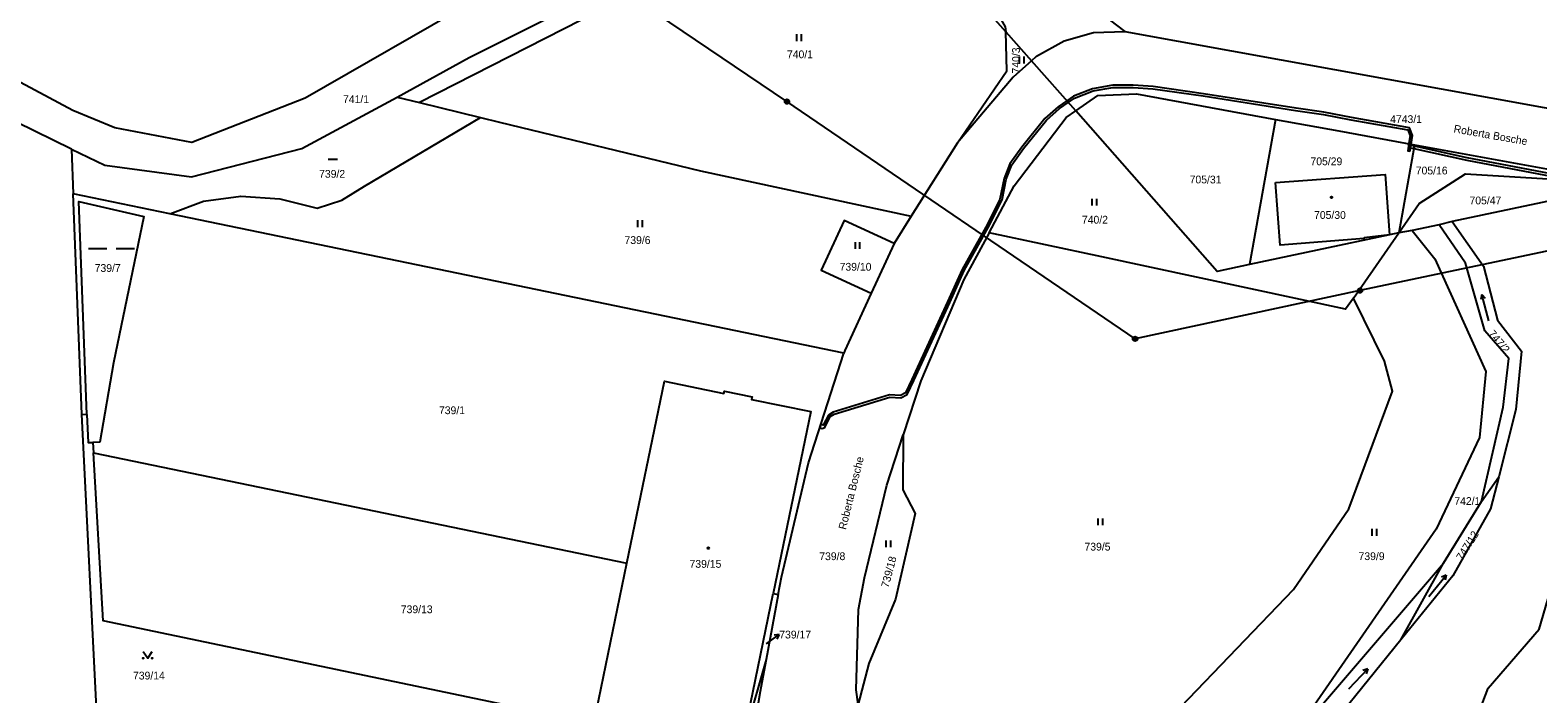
# Model space of a CAD drawing. Extents: x -756746 to -753363, y -1166406 to -1161727.
# Drawn here: x -755596.6 to -755267.1, y -1162848.3 to -1162703.3 of the extents above; entities that cross this region are included whole.
import ezdxf

# ---------------------------------------------------------------- set-up
doc = ezdxf.new("R2010")
doc.units = 0
for name, color, linetype in [('Hranice parcel', 7, 'Continuous'), ('Parcelní čísla', 7, 'Continuous'), ('Pop  PČ popisy', 7, 'Continuous'), ('Poz předměty', 7, 'Continuous'), ('Věcná břemena k části', 7, 'Continuous'), ('Značky budov', 7, 'Continuous'), ('Značky kultur', 7, 'Continuous')]:
    doc.layers.add(name, color=color, linetype=linetype)

msp = doc.modelspace()

# ---------------------------------------------------------------- linework, layer by layer
at = {"layer": 'Hranice parcel'}
for p, q in [((-755383.33, -1162703.71), (-755392.66, -1162693.14)), ((-755383.33, -1162703.71), (-755377.77, -1162710)), ((-755368.09, -1162720.97), (-755377.77, -1162710)), ((-755516.36, -1162717.97), (-755511.51, -1162719.14)), ((-755511.51, -1162719.14), (-755498.12, -1162722.39)), ((-755324.42, -1162722.81), (-755330.13, -1162754.52)), ((-755393.93, -1162727.93), (-755404.01, -1162743.94)), ((-755587.51, -1162729.3), (-755587.13, -1162739.09)), ((-755294.03, -1162728.35), (-755297.5, -1162747.62)), ((-755294.03, -1162728.35), (-755246.96, -1162736.93)), ((-755246.96, -1162736.93), (-755285.83, -1162745.15)), ((-755566.04, -1162743.45), (-755587.13, -1162739.09)), ((-755585.27, -1162787.23), (-755587.13, -1162739.09)), ((-755418.72, -1162773.88), (-755566.04, -1162743.45)), ((-755404.01, -1162743.94), (-755407.76, -1162749.89)), ((-755307.42, -1162761.84), (-755297.5, -1162747.62)), ((-755294.59, -1162747.07), (-755297.5, -1162747.62)), ((-755288.7, -1162745.87), (-755294.59, -1162747.07)), ((-755285.83, -1162745.15), (-755288.7, -1162745.87)), ((-755407.76, -1162749.89), (-755412.77, -1162760.79)), ((-755585.27, -1162787.23), (-755584.15, -1162787.26)), ((-755581.78, -1162857.37), (-755585.27, -1162787.23)), ((-755582.83, -1162793.36), (-755582.7, -1162795.66)), ((-755582.7, -1162795.66), (-755466.15, -1162819.75)), ((-755279.45, -1162806.29), (-755275.66, -1162800.87)), ((-755287.7, -1162819.72), (-755279.45, -1162806.29)), ((-755297.07, -1162836.52), (-755287.7, -1162819.72)), ((-755440.82, -1162858.55), (-755434.17, -1162826.35)), ((-755433.08, -1162826.58), (-755435.75, -1162840.79)), ((-755434.17, -1162826.35), (-755433.08, -1162826.58)), ((-755297.07, -1162836.52), (-755311.21, -1162853.98)), ((-755435.75, -1162840.79), (-755440.82, -1162858.55))]:
    msp.add_line(p, q, dxfattribs=at)
for points in [[(-755413.79, -1162669.21), (-755421.01, -1162667.96), (-755462.05, -1162679.97), (-755499.36, -1162696.95), (-755536.49, -1162718.17), (-755561.21, -1162727.89), (-755578.05, -1162724.67), (-755587.25, -1162720.86), (-755603.9, -1162711.98), (-755627.76, -1162692.98), (-755658.04, -1162663.9), (-755683.92, -1162632.67), (-755726.87, -1162602.44)], [(-755587.51, -1162729.3), (-755607.6, -1162719.52), (-755632.77, -1162699.6), (-755664.49, -1162669.88), (-755698.07, -1162630.4)], [(-755516.36, -1162717.97), (-755500.61, -1162709.29), (-755458.03, -1162687.99), (-755437.93, -1162680.65), (-755420.61, -1162677.81), (-755405.69, -1162680.66), (-755401.12, -1162683.56)], [(-755392.66, -1162693.14), (-755402.85, -1162686.59), (-755407.48, -1162684.13), (-755420.61, -1162681.61), (-755436.62, -1162684.14), (-755456.41, -1162691.02), (-755511.51, -1162719.14)], [(-755381.93, -1162688.36), (-755377.82, -1162691.37), (-755365.87, -1162697.13), (-755357.36, -1162703.61)], [(-755392.66, -1162693.14), (-755385.87, -1162698.4), (-755383.5, -1162702.6), (-755383.33, -1162703.71)], [(-755393.93, -1162727.93), (-755383.16, -1162712.25), (-755383.33, -1162703.71)], [(-755377.77, -1162710), (-755376.68, -1162709.01), (-755370.58, -1162705.63), (-755364.18, -1162703.86), (-755357.36, -1162703.61)], [(-755357.36, -1162703.61), (-755254.05, -1162722.3), (-755215.49, -1162730.11)], [(-755377.77, -1162710), (-755381.72, -1162713.57), (-755393.93, -1162727.93)], [(-755587.51, -1162729.3), (-755580.26, -1162732.83), (-755561.33, -1162735.4), (-755537.21, -1162729.19), (-755516.36, -1162717.97)], [(-755368.09, -1162720.97), (-755363.22, -1162717.63), (-755354.82, -1162717.27), (-755324.42, -1162722.81)], [(-755387.03, -1162747.58), (-755381.5, -1162737.36), (-755370.15, -1162722.38), (-755368.09, -1162720.97)], [(-755330.13, -1162754.52), (-755337.15, -1162756.01), (-755368.09, -1162720.97)], [(-755566.04, -1162743.45), (-755558.67, -1162740.68), (-755550.51, -1162739.6), (-755542.02, -1162740.18), (-755533.83, -1162742.2), (-755528.41, -1162740.46), (-755523.46, -1162737.4), (-755498.12, -1162722.39)], [(-755498.12, -1162722.39), (-755493.97, -1162723.4), (-755450.04, -1162734.07), (-755404.01, -1162743.94)], [(-755324.42, -1162722.81), (-755310.61, -1162725.33), (-755294.03, -1162728.35)], [(-755324.43, -1162736.6), (-755300.47, -1162734.82), (-755299.54, -1162748.05), (-755305.06, -1162748.7), (-755305.05, -1162748.85), (-755323.38, -1162750.3), (-755324.43, -1162736.6)], [(-755297.5, -1162747.62), (-755293.03, -1162741.22), (-755282.92, -1162734.7), (-755246.96, -1162736.93)], [(-755584.15, -1162787.26), (-755585.94, -1162740.73), (-755571.68, -1162744.01), (-755578.31, -1162776.01), (-755581.34, -1162793.3), (-755582.83, -1162793.36)], [(-755407.76, -1162749.89), (-755418.66, -1162744.88), (-755423.68, -1162755.78), (-755412.77, -1162760.79)], [(-755387.03, -1162747.58), (-755392.56, -1162757.8), (-755401.93, -1162779.89), (-755405.77, -1162791.7)], [(-755307.42, -1162761.84), (-755309.13, -1162764.29), (-755362.39, -1162752.87), (-755387.03, -1162747.58)], [(-755294.59, -1162747.07), (-755289.59, -1162753.24), (-755278.48, -1162777.9), (-755279.87, -1162792.29), (-755289.31, -1162812.34), (-755316.63, -1162851.76), (-755347.61, -1162878.12), (-755348.09, -1162878.34)], [(-755297.5, -1162747.62), (-755299.54, -1162748.05), (-755315.3, -1162751.39), (-755330.13, -1162754.52)], [(-755279.45, -1162806.29), (-755274.69, -1162785.69), (-755273.44, -1162775.04), (-755278.7, -1162769.02), (-755282.95, -1162754.2), (-755288.7, -1162745.87)], [(-755285.83, -1162745.15), (-755278.95, -1162754.9), (-755275.94, -1162766.7), (-755270.69, -1162773.42), (-755271.94, -1162786.15), (-755275.66, -1162800.87)], [(-755284.57, -1162864.47), (-755277.93, -1162847.03), (-755266.82, -1162834.18), (-755261.83, -1162817.22), (-755255.44, -1162811.57), (-755252.66, -1162789.21), (-755248.5, -1162769.68), (-755238.5, -1162754.78), (-755234.95, -1162753.56)], [(-755412.77, -1162760.79), (-755418.54, -1162773.33), (-755418.72, -1162773.88)], [(-755370.22, -1162872.95), (-755345.15, -1162851.1), (-755320.53, -1162825.47), (-755308.42, -1162807.85), (-755298.9, -1162782.19), (-755300.62, -1162775.63), (-755307.42, -1162761.84)], [(-755433.08, -1162826.58), (-755432.37, -1162822.82), (-755426.49, -1162797.84), (-755418.72, -1162773.88)], [(-755466.15, -1162819.75), (-755457.95, -1162780.03), (-755444.98, -1162782.66), (-755444.83, -1162782.18), (-755438.81, -1162783.44), (-755438.94, -1162784), (-755425.97, -1162786.64), (-755434.17, -1162826.35)], [(-755584.15, -1162787.26), (-755583.91, -1162793.41), (-755582.83, -1162793.36)], [(-755415.63, -1162850.57), (-755416.04, -1162847.4), (-755415.56, -1162829.84), (-755414.22, -1162822.98), (-755409.35, -1162802.72), (-755405.77, -1162791.7)], [(-755405.77, -1162791.7), (-755405.83, -1162803.76), (-755403.15, -1162808.92), (-755407.49, -1162827.61), (-755413.29, -1162841.68), (-755415.63, -1162850.57)], [(-755472.28, -1162854.96), (-755580.59, -1162832.37), (-755582.7, -1162795.66)], [(-755275.66, -1162800.87), (-755277.44, -1162807.91), (-755285.7, -1162822.49), (-755297.07, -1162836.52)], [(-755440.82, -1162858.55), (-755453.81, -1162855.92), (-755453.91, -1162856.43), (-755459.93, -1162855.15), (-755459.84, -1162854.6), (-755472.8, -1162851.93), (-755466.15, -1162819.75)], [(-755342.36, -1162881.44), (-755333.22, -1162870.41), (-755315.71, -1162852.36), (-755287.7, -1162819.72)], [(-755435.75, -1162840.79), (-755437.06, -1162847.79), (-755439.31, -1162861.09)]]:
    msp.add_lwpolyline(points, dxfattribs=at)
at = {"layer": 'Pop  PČ popisy'}
for p, q in [((-755435.32, -1162837.06), (-755432.86, -1162835.34)), ((-755432.86, -1162835.34), (-755433.97, -1162835.5)), ((-755432.86, -1162835.34), (-755433.4, -1162836.32)), ((-755435.7, -1162837.32), (-755435.32, -1162837.06))]:
    msp.add_line(p, q, dxfattribs=at)
at = {"layer": 'Poz předměty'}
for p, q in [((-755431.18, -1162718.93), (-755500.04, -1162672.43)), ((-755355.12, -1162770.74), (-755431.18, -1162718.93)), ((-755218.38, -1162741.75), (-755305.97, -1162760.21)), ((-755305.97, -1162760.21), (-755355.12, -1162770.74))]:
    msp.add_line(p, q, dxfattribs=at)
for centre, radius in [((-755431.18, -1162718.93), 0.5), ((-755431.18, -1162718.93), 0.4), ((-755431.18, -1162718.93), 0.3), ((-755431.18, -1162718.93), 0.2), ((-755431.18, -1162718.93), 0.1), ((-755305.97, -1162760.21), 0.5), ((-755305.97, -1162760.21), 0.4), ((-755305.97, -1162760.21), 0.3), ((-755305.97, -1162760.21), 0.2), ((-755305.97, -1162760.21), 0.1), ((-755355.12, -1162770.74), 0.5), ((-755355.12, -1162770.74), 0.4), ((-755355.12, -1162770.74), 0.3), ((-755355.12, -1162770.74), 0.2), ((-755355.12, -1162770.74), 0.1)]:
    msp.add_circle(centre, radius, dxfattribs=at)
at = {"layer": 'Věcná břemena k části'}
for points in [[(-755423.76, -1162789.42), (-755424.01, -1162790.18), (-755423.51, -1162790.34), (-755422.87, -1162790.1), (-755421.72, -1162787.73), (-755420.89, -1162787.21), (-755408.73, -1162783.51), (-755406.27, -1162783.61), (-755404.93, -1162782.87), (-755403.43, -1162779.84), (-755395.61, -1162762.84), (-755392.46, -1162755.82), (-755386.92, -1162745.95), (-755384.18, -1162740.4), (-755383.26, -1162735.89), (-755382.03, -1162732.74), (-755379.47, -1162729.17), (-755374.48, -1162722.99), (-755371.61, -1162720.46), (-755369.7, -1162719.15), (-755368.35, -1162718.22), (-755364.3, -1162716.6), (-755359.96, -1162715.85), (-755355.55, -1162715.85), (-755351.22, -1162716.15), (-755340.26, -1162717.71), (-755320.03, -1162720.87), (-755313.97, -1162721.73), (-755307.94, -1162722.9), (-755295.5, -1162725.1), (-755294.99, -1162726.41), (-755295.28, -1162728.12), (-755294.79, -1162728.21), (-755294.47, -1162726.35), (-755295.14, -1162724.66), (-755307.84, -1162722.4), (-755313.89, -1162721.23), (-755319.95, -1162720.37), (-755340.18, -1162717.21), (-755351.16, -1162715.65), (-755355.53, -1162715.35), (-755360, -1162715.35), (-755364.44, -1162716.12), (-755368.59, -1162717.78), (-755370.03, -1162718.77), (-755371.91, -1162720.06), (-755374.84, -1162722.65), (-755379.87, -1162728.87), (-755382.47, -1162732.5), (-755383.74, -1162735.75), (-755384.66, -1162740.24), (-755387.36, -1162745.71), (-755392.9, -1162755.6), (-755396.07, -1162762.64), (-755403.89, -1162779.62), (-755405.31, -1162782.51), (-755406.39, -1162783.11), (-755408.79, -1162783.01), (-755421.09, -1162786.75), (-755422.1, -1162787.39), (-755423.26, -1162789.58)], [(-755294.79, -1162728.21), (-755295.28, -1162728.12), (-755295.55, -1162729.69), (-755295.05, -1162729.77)], [(-755295.05, -1162729.77), (-755294.88, -1162729.01), (-755294.18, -1162729.16), (-755294.09, -1162728.67), (-755295.26, -1162728.41), (-755295.55, -1162729.69)], [(-755282.54, -1162731.21), (-755294.09, -1162728.67), (-755294.18, -1162729.16), (-755282.64, -1162731.69), (-755259.34, -1162736.16), (-755255.41, -1162736.41)]]:
    msp.add_lwpolyline(points, close=True, dxfattribs=at)
at = {"layer": 'Značky budov'}
for centre in [(-755312.2, -1162739.84), (-755448.37, -1162816.46)]:
    msp.add_circle(centre, 0.175, dxfattribs=at)
at = {"layer": 'Značky kultur'}
for p, q in [((-755429.03, -1162705.72), (-755429.03, -1162704.22)), ((-755428.03, -1162705.72), (-755428.03, -1162704.22)), ((-755380.37, -1162710.59), (-755380.37, -1162709.09)), ((-755379.37, -1162710.59), (-755379.37, -1162709.09)), ((-755531.43, -1162731.49), (-755529.42, -1162731.49)), ((-755364.47, -1162741.66), (-755364.47, -1162740.16)), ((-755363.47, -1162741.66), (-755363.47, -1162740.16)), ((-755463.77, -1162746.33), (-755463.77, -1162744.83)), ((-755462.77, -1162746.33), (-755462.77, -1162744.83)), ((-755583.8, -1162751.02), (-755579.78, -1162751.02)), ((-755577.77, -1162751.02), (-755573.75, -1162751.02)), ((-755416.23, -1162751.12), (-755416.23, -1162749.62)), ((-755415.23, -1162751.12), (-755415.23, -1162749.62)), ((-755279.33, -1162761.05), (-755279.56, -1162762.13)), ((-755277.78, -1162766.85), (-755279.33, -1162761.05)), ((-755279.33, -1162761.05), (-755278.59, -1162761.87)), ((-755363.15, -1162811.46), (-755363.15, -1162809.96)), ((-755362.15, -1162811.46), (-755362.15, -1162809.96)), ((-755303.29, -1162813.74), (-755303.29, -1162812.24)), ((-755302.29, -1162813.74), (-755302.29, -1162812.24)), ((-755409.5, -1162816.27), (-755409.5, -1162814.77)), ((-755408.5, -1162816.27), (-755408.5, -1162814.77)), ((-755290.92, -1162827.04), (-755287.15, -1162822.38)), ((-755287.15, -1162822.38), (-755288.15, -1162822.82)), ((-755287.15, -1162822.38), (-755287.37, -1162823.46)), ((-755308.38, -1162847.22), (-755304.29, -1162842.83)), ((-755304.29, -1162842.83), (-755305.32, -1162843.2)), ((-755304.29, -1162842.83), (-755304.59, -1162843.89))]:
    msp.add_line(p, q, dxfattribs=at)
msp.add_lwpolyline([(-755571.86, -1162839.02), (-755570.86, -1162840.52), (-755569.86, -1162839.02)], dxfattribs=at)
for centre in [(-755571.86, -1162840.52), (-755569.86, -1162840.52)]:
    msp.add_circle(centre, 0.1, dxfattribs=at)

# ---------------------------------------------------------------- texts
at = {"layer": 'Parcelní čísla'}
for s, p in [('740/1', (-755431.18, -1162709.46)), ('741/1', (-755528.19, -1162719.25)), ('4743/1', (-755299.38, -1162723.61)), ('705/29', (-755316.79, -1162732.83)), ('739/2', (-755533.41, -1162735.56)), ('705/16', (-755293.78, -1162734.84)), ('705/31', (-755343.19, -1162736.8)), ('705/47', (-755282.04, -1162741.38)), ('740/2', (-755366.73, -1162745.58)), ('705/30', (-755316.01, -1162744.55)), ('739/6', (-755466.68, -1162750.03)), ('739/7', (-755582.45, -1162756.13)), ('739/10', (-755419.67, -1162755.86)), ('739/1', (-755507.22, -1162787.2)), ('742/1', (-755285.36, -1162807.03)), ('739/5', (-755366.17, -1162816.99)), ('739/15', (-755452.47, -1162820.75)), ('739/8', (-755424.12, -1162819.08)), ('739/9', (-755306.28, -1162819.07)), ('739/13', (-755515.56, -1162830.67)), ('739/17', (-755432.86, -1162836.19)), ('739/14', (-755574.08, -1162845.15))]:
    msp.add_text(s, height=1.7, dxfattribs=at).set_placement(p)
for s, rotation, p in [('740/3', 90, (-755380.28, -1162712.8)), ('747/2', 310, (-755278.04, -1162769.7)), ('747/12', 58, (-755283.62, -1162819.29)), ('739/18', 75, (-755409, -1162825.22))]:
    msp.add_text(s, height=1.7, rotation=rotation, dxfattribs=at).set_placement(p)
at = {"layer": 'Pop  PČ popisy'}
for rotation, p in [(350, (-755285.6, -1162725.64)), (76, (-755418.31, -1162812.54))]:
    msp.add_text('Roberta Bosche', height=1.7, rotation=rotation, dxfattribs=at).set_placement(p)

doc.saveas('drawing.dxf')
